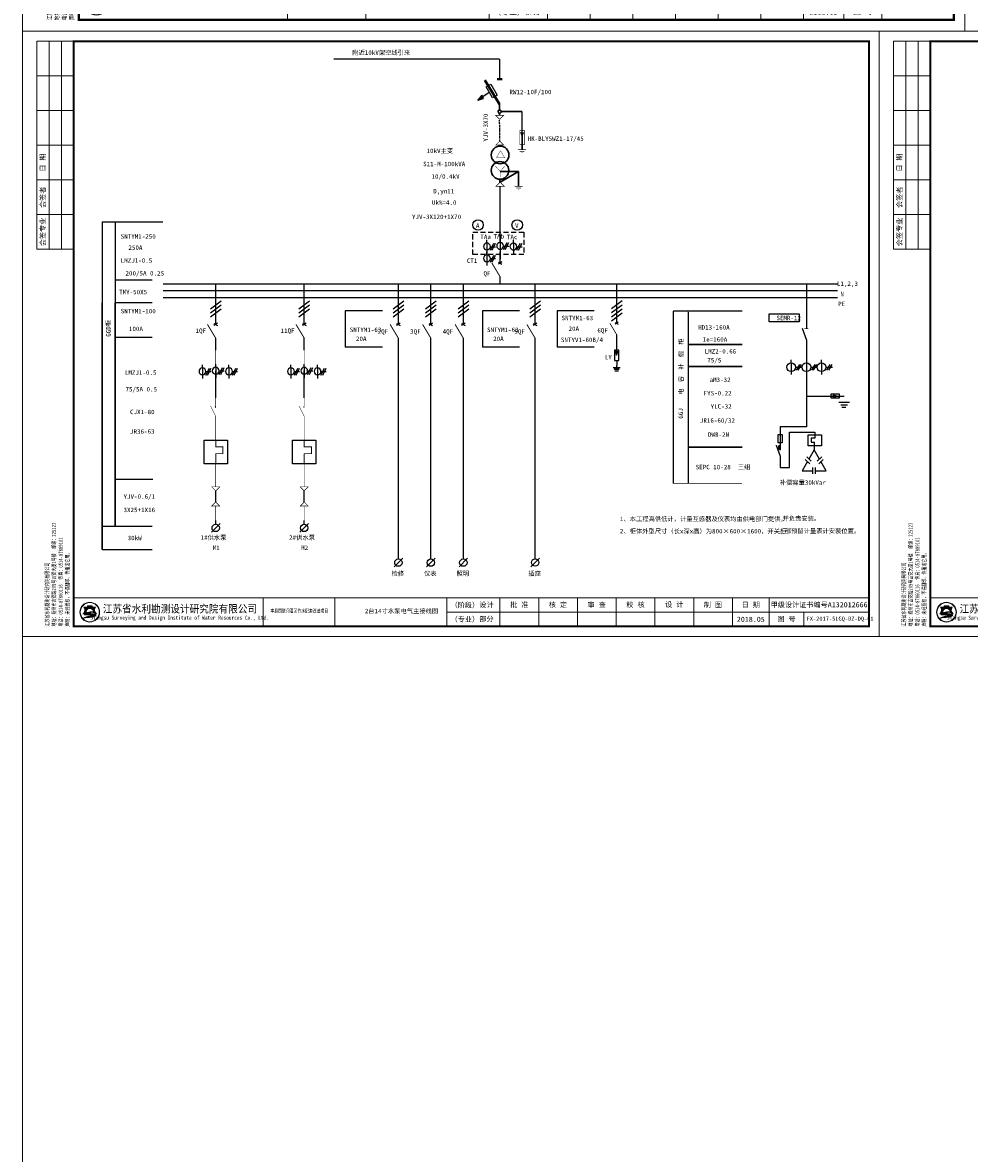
# Model space of a CAD drawing. Extents: x -27255 to 1448651, y 31034 to 8081248.
# Tile 352 of 580: x 583027 to 583491, y 3866305 to 3866860. Entities that reach past the tile are written whole.
import ezdxf
from ezdxf.enums import TextEntityAlignment as Align

# ---------------------------------------------------------------- set-up
doc = ezdxf.new("R2010")
doc.units = 0
for name, pattern in [('DASHED', [19.049999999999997, 12.7, -6.35]), ('DASHED2', [0.375, 0.25, -0.125]), ('常规', [20, 10, 0, 10])]:
    doc.linetypes.add(name, pattern=pattern)
doc.layers.get('0').update_dxf_attribs({"linetype": 'CONTINUOUS'})
for name, color, linetype, lineweight in [('0.13文字', 3, 'CONTINUOUS', 13), ('2', 61, 'CONTINUOUS', 30), ('图框', 7, 'CONTINUOUS', 20)]:
    doc.layers.add(name, color=color, linetype=linetype, lineweight=lineweight)
for name, color, linetype in [('DIM', 3, 'CONTINUOUS'), ('DQ', 3, 'CONTINUOUS'), ('WZ', 2, 'CONTINUOUS')]:
    doc.layers.add(name, color=color, linetype=linetype)
doc.styles.add('-仿宋_GB2312', font='FangSong_GB2312.ttf')
doc.styles.add('LYJFS', font='times.ttf', dxfattribs={"width": 0.7})
doc.styles.add('仿宋', font='FangSong_GB2312.ttf', dxfattribs={"width": 0.7})
doc.styles.add('宋体', font='FangSong_GB2312.ttf')

# ---------------------------------------------------------------- blocks, each defined once
blk = doc.blocks.new('d4trtg')
h = blk.add_hatch(color=152)
h.dxf.hatch_style = 1
h.paths.add_polyline_path([(654246.3193193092, 3899725.409078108, 1), (654149.4769673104, 3899725.409078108, 1)])
h.paths.add_polyline_path([(654244.689577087, 3899725.409078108, 1), (654151.1067095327, 3899725.409078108, 1)], flags=16)
h = blk.add_hatch(color=152)
h.dxf.hatch_style = 1
edge = h.paths.add_edge_path()
edge.add_arc((654216.7300615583, 3899701.144012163), 14.62686968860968, 43.31770961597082, 70.37003522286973)
edge.add_arc((654202.9245894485, 3899662.43781051), 55.72140833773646, 70.37003522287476, 84.52854590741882)
edge.add_arc((654197.052297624, 3899601.131590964), 117.3082280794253, 84.5285459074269, 95.17746754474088)
edge.add_arc((654198.4691254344, 3899704.113250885), 18.32576248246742, 111.7965680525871, 130.9174013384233, ccw=False)
edge.add_arc((654217.4394684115, 3899656.675769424), 69.41576698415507, 98.84274785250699, 111.79656805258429, ccw=False)
edge.add_arc((654228.1102754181, 3899588.085080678), 138.8315339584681, 95.21036804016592, 98.84274785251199, ccw=False)
edge.add_ellipse((654197.8981433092, 3899728.334977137), major_axis=(-17.7501498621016, 0), ratio=0.8776980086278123, start_angle=172.6538623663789, end_angle=176.9129867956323)
edge.add_arc((654213.8325542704, 3899624.955280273), 102.5563365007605, 88.99992913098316, 98.52267106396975)
edge.add_arc((654209.8965974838, 3899651.220285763), 75.99805588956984, 98.5226710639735, 116.8491039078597)
edge.add_arc((654181.1331357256, 3899708.041207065), 12.31168505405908, 116.8491039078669, 139.2900683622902)
edge.add_arc((654173.2830714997, 3899714.795695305), 1.955690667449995, 139.2900683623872, 263.050638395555)
edge.add_arc((654175.1158058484, 3899729.831970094), 17.10324739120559, 263.0506383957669, 272.136251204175)
edge.add_arc((654186.8001782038, 3899416.594006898), 296.3525647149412, 88.46268833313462, 92.13625120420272, ccw=False)
edge.add_arc((654193.3818121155, 3899661.833379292), 51.02489061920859, 68.07113774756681, 88.46268833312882, ccw=False)
edge.add_arc((654234.506227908, 3899496.08092722), 214.2253735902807, 95.91294384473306, 98.79521578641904)
edge.add_arc((654220.8241236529, 3899584.51078353), 124.7433113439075, 98.79521578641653, 117.8496747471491)
edge.add_arc((654806.2087627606, 3897318.850026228), 2461.597634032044, 104.7703900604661, 105.15790668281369, ccw=False)
edge.add_line((654178.6340996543, 3899699.104834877), (654170.5934602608, 3899695.844113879))
edge.add_arc((654384.3496151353, 3898723.49134639), 995.5709910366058, 100.90627282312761, 102.39834375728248, ccw=False)
edge.add_line((654195.9846486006, 3899701.080338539), (654189.8745459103, 3899699.193213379))
edge.add_arc((654166.7652083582, 3899985.305806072), 287.044347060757, 274.6177604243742, 279.6944367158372)
edge.add_arc((654207.3949546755, 3899747.472955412), 45.76599921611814, 279.694436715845, 287.6119267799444)
edge.add_arc((654216.243616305, 3899719.598572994), 16.52082853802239, 287.6119267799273, 311.5140981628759)
edge.add_arc((654225.3686800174, 3899709.289677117), 2.753471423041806, 311.5140981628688, 403.3177096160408)
edge = h.paths.add_edge_path()
edge.add_arc((654242.1391779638, 3899736.786777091), 20.67819482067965, 138.9741968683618, 204.1180883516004, ccw=False)
edge.add_line((654226.5392573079, 3899750.359920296), (654209.5567490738, 3899750.359920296))
edge.add_line((654209.5567490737, 3899750.359920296), (654209.5567490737, 3899756.23053299))
edge.add_line((654209.5567490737, 3899756.23053299), (654186.2395375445, 3899756.23053299))
edge.add_line((654186.2395375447, 3899756.23053299), (654186.2395375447, 3899750.359920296))
edge.add_line((654186.2395375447, 3899750.359920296), (654169.2570293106, 3899750.359920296))
edge.add_arc((654153.6571086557, 3899736.786777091), 20.67819482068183, -24.118088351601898, 41.0258031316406, ccw=False)
edge.add_arc((654138.2813983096, 3899743.670490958), 37.52449961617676, 314.34412131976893, 335.8819116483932, ccw=False)
edge.add_arc((654157.8406418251, 3899747.198545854), 31.08765203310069, 282.3877277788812, 290.1465811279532)
edge.add_arc((654127.1774852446, 3899830.778947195), 120.1152469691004, 290.1465811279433, 296.6495194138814)
edge.add_ellipse((654197.8981433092, 3899728.334977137), major_axis=(-17.7501498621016, 0), ratio=0.8776980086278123, start_angle=176.9129867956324, end_angle=378.37473811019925, ccw=False)
edge.add_ellipse((654197.8981433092, 3899728.334977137), major_axis=(-17.7501498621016, 0), ratio=0.8776980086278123, start_angle=172.653862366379, end_angle=176.9129867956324, ccw=False)
edge.add_ellipse((654197.8981433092, 3899728.334977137), major_axis=(-17.7501498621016, 0), ratio=0.8776980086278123, start_angle=161.6252618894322, end_angle=172.653862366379, ccw=False)
edge.add_arc((654268.6188013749, 3899830.778947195), 120.1152469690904, 243.3504805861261, 249.853418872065)
edge.add_arc((654237.9556447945, 3899747.198545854), 31.08765203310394, 249.8534188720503, 257.61227222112)
edge.add_arc((654257.5148883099, 3899743.670490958), 37.52449961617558, 204.1180883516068, 225.6558786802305, ccw=False)
at = {"lineweight": 0}
for p, q in [((653868.4004973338, 3899605.327936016), (653868.4004973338, 3902577.336202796)), ((653868.4004973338, 3902577.336202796), (658071.2404705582, 3902577.336202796)), ((658071.2404705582, 3902577.336202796), (658071.2404705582, 3899605.327936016)), ((658021.2066613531, 3899725.409078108), (655949.806960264, 3899725.409078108)), ((658071.2404705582, 3899605.327936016), (653868.4004973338, 3899605.327936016))]:
    blk.add_line(p, q, dxfattribs=at)
for p, q in [((654118.5695433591, 3902527.302393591), (653938.4478302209, 3902527.302393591)), ((653938.4478302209, 3902527.302393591), (653938.4478302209, 3901506.612685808)), ((653998.488401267, 3902527.302393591), (653998.488401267, 3901506.612685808)), ((654058.528972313, 3902527.302393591), (654058.528972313, 3901506.612685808)), ((654118.5695433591, 3902357.187442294), (653938.4478302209, 3902357.187442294)), ((654118.5695433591, 3902187.072490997), (653938.4478302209, 3902187.072490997)), ((654118.5695433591, 3902016.9575397), (653938.4478302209, 3902016.9575397)), ((654118.5695433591, 3901846.842588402), (653938.4478302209, 3901846.842588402)), ((654118.5695433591, 3901676.727637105), (653938.4478302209, 3901676.727637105)), ((654118.5695433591, 3901506.612685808), (653938.4478302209, 3901506.612685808)), ((655049.1983945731, 3899795.456410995), (655049.1983945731, 3899655.361745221)), ((655399.4350590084, 3899795.456410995), (655399.4350590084, 3899655.361745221)), ((655949.806960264, 3899795.456410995), (655949.806960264, 3899655.361745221)), ((656209.9827681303, 3899795.456410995), (656209.9827681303, 3899655.361745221)), ((656400.1112431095, 3899795.456410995), (656400.1112431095, 3899655.361745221)), ((656590.2397180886, 3899795.456410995), (656590.2397180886, 3899655.361745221)), ((656780.3681930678, 3899795.456410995), (656780.3681930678, 3899655.361745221)), ((656970.496668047, 3899795.456410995), (656970.496668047, 3899655.361745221)), ((657160.6251430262, 3899795.456410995), (657160.6251430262, 3899655.361745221)), ((657350.7536180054, 3899795.456410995), (657350.7536180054, 3899655.361745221)), ((657530.8753311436, 3899795.456410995), (657530.8753311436, 3899655.361745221)), ((657700.9902824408, 3899725.409078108), (657700.9902824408, 3899655.361745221))]:
    blk.add_line(p, q)
at = {"lineweight": 0, "const_width": 10.0067618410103}
blk.add_lwpolyline([(654118.5695433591, 3902527.302393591), (658021.2066613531, 3902527.302393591), (658021.2066613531, 3899655.361745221), (654118.5695433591, 3899655.361745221)], close=True, dxfattribs=at)
at = {"lineweight": 0, "const_width": 4.002704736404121}
blk.add_lwpolyline([(658021.2066613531, 3899795.456410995), (654118.5695433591, 3899795.456410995)], dxfattribs=at)
at = {"color": 152}
for points in [[(654215.6225359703, 3899727.495994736, 0.04157472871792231), (654198.6336295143, 3899726.379117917, 0.08013502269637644), (654175.5726574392, 3899719.025681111, 0.09823132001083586), (654171.8006163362, 3899716.071255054, 0.599439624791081), (654173.0464484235, 3899712.85437217, 0.03966424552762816), (654175.7533461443, 3899712.7406093, -0.01603031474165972), (654194.7507043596, 3899712.839904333, -0.08921046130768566), (654212.4373190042, 3899709.166529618, 0.01257694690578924), (654201.7504573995, 3899707.787257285, 0.08333285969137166), (654162.549863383, 3899694.805861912, -0.001690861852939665), (654178.6340996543, 3899699.104834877), (654170.5934602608, 3899695.844113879, -0.006510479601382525), (654195.9846486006, 3899701.080338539), (654189.8745459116, 3899699.193213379, 0.02215480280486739), (654215.101659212, 3899702.360502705, 0.03456031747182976), (654221.242295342, 3899703.852113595, 0.1046726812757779), (654227.1936927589, 3899707.227897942, 0.4234638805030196), (654227.3719977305, 3899711.178677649, 0.1185893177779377), (654221.6438736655, 3899714.920795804, 0.06185687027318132), (654208.2376153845, 3899717.905342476, 0.04649815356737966), (654186.4662944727, 3899717.961197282, -0.08362449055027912), (654191.6645458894, 3899721.128869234, -0.05658197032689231), (654206.7686614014, 3899725.266458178, -0.01585057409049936), (654215.5025964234, 3899726.342960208)], [(654181.0529832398, 3899723.423913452, -0.02838203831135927), (654168.5479460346, 3899718.013005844, -0.03386732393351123), (654164.5097554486, 3899716.834668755, 0.09425397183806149), (654172.5302050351, 3899728.337281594, 0.2921547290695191), (654169.2570293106, 3899750.359920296), (654186.2395375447, 3899750.359920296), (654186.2395375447, 3899756.23053299), (654209.5567490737, 3899756.23053299), (654209.5567490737, 3899750.359920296), (654226.5392573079, 3899750.359920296, 0.29215472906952), (654223.2660815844, 3899728.337281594, 0.09425397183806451), (654231.2865311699, 3899716.834668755, -0.03386732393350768), (654227.2483405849, 3899718.013005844, -0.02838203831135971), (654214.7433033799, 3899723.423913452)]]:
    blk.add_lwpolyline(points, format="xyb", dxfattribs=at)
for radius in [48.42117599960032, 46.79143377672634]:
    blk.add_circle((654197.8981433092, 3899725.409078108), radius, dxfattribs=at)
blk.add_arc((654217.4394684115, 3899656.675769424), 69.41576698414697, 98.8427478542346, 111.796568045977, dxfattribs=at)
for start_param, end_param in [(2.820892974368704, 6.603884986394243), (3.013378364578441, 3.087714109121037)]:
    blk.add_ellipse((654197.8981433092, 3899728.334977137), major_axis=(-17.7501498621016, 0), ratio=0.8776980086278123, start_param=start_param, end_param=end_param, dxfattribs=at)
at = {"style": '宋体'}
for s, height, width, p in [('江苏省水利勘测设计研究院有限公司', 37.52535690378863, 0.9, (654640.1952124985, 3899742.929376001)), ('Jiangsu Surveying and Design Institute of Water Resources Co., Ltd.', 20.0135236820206, 0.8, (654638.4727689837, 3899695.522921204)), ('丰县四联河灌区节水配套改造项目', 18.01217131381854, 0.75, (655225.535190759, 3899732.299860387))]:
    blk.add_text(s, height=height, dxfattribs=dict(at, width=width)).set_placement(p, align=Align.MIDDLE)
at = {"style": 'LYJFS'}
for s, p in [('（阶段）', (656038.2059940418, 3899760.432744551)), ('（专业）', (656038.2059940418, 3899690.385411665))]:
    blk.add_text(s, height=25.01690460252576, dxfattribs=at).set_placement(p, align=Align.MIDDLE_CENTER)
at = {"style": '仿宋'}
blk.add_text('2018.05', height=25.01690460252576, dxfattribs=at).set_placement((657440.8144745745, 3899690.385411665), align=Align.MIDDLE)
at = {"rotation": 90}
for s, insert, char_height, attachment_point, style in [('日 期', (653968.468115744, 3901931.900064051), 25.01690460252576, 5, '宋体'), ('会签者', (653968.468115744, 3901761.785112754), 25.01690460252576, 5, '宋体'), ('会签专业', (653968.468115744, 3901591.670161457), 25.01690460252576, 5, '宋体'), ('江苏省水利勘测设计研究院有限公司\\P地址：扬州市吉安路209号吉安大厦1号楼  邮编：225127\\P电话：0514-87860116  传真：0514-87889101\\P声明：未经授权，不得翻印、传播或它用。', (654101.5093347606, 3899654.544439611), 20.0135236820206, 7, '仿宋')]:
    blk.add_mtext(s, dxfattribs=dict(at, insert=insert, char_height=char_height, attachment_point=attachment_point, style=style))
at = {"char_height": 25.01690460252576, "attachment_point": 5, "style": '宋体'}
for s, insert in [('设计', (656143.9596908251, 3899760.432744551)), ('批 准', (656305.0470056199, 3899760.432744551)), ('核 定', (656494.550057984, 3899760.154778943)), ('审 查', (656684.609041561, 3899760.165426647)), ('校 核', (656875.0849735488, 3899760.865852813)), ('设 计', (657065.2829399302, 3899761.366681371)), ('制 图', (657254.8554836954, 3899760.211836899)), ('日 期', (657440.8144745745, 3899760.432744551)), ('甲级设计证书编号A132012666', (657776.0409962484, 3899760.432744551)), ('部分', (656143.9596908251, 3899690.385411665)), ('图 号', (657615.9328067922, 3899690.385411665))]:
    blk.add_mtext(s, dxfattribs=dict(at, insert=insert))
blk = doc.blocks.new('SYMB2_M_PWF59')
for p, q in [((2.062783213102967, 0.6563054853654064), (2.937216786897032, -0.6563054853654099)), ((2.142277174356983, -0.6563054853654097), (2.921317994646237, 0.6563054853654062))]:
    blk.add_line(p, q)
at = {"color": 7}
for p, q in [((2.5, -1.8e-15), (0, -1.2e-15)), ((10, -3.7e-15), (7.5, -3.1e-15))]:
    blk.add_line(p, q, dxfattribs=at)
at = {"const_width": 0.35}
blk.add_lwpolyline([(7.5, -3.1e-15), (2.5, -3.000000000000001)], dxfattribs=at)
blk = doc.blocks.new('SYMB2_M_PWF115')
for p, q in [((0, -2.36803407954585), (0, 0)), ((0, -7.36803407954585), (0, -10))]:
    blk.add_line(p, q)
blk.add_lwpolyline([(-2.5, -4.86803407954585, 0.9999999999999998), (2.5, -4.86803407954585, 0.9999999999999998), (-2.5, -4.86803407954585, 1)], format="xyb")
for points in [[(0, -2.36803407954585), (0, -7.36803407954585)], [(2.496489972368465, -5.011089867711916), (6.248590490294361, -5.023573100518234)], [(2.498590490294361, -7.523573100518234), (4.998590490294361, -2.523573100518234)], [(3.748590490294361, -7.523573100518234), (6.248590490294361, -2.523573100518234)]]:
    blk.add_lwpolyline(points)
blk = doc.blocks.new('SYMB1_S_7220301')
blk.add_hatch(color=256).paths.add_polyline_path([(-0.0335169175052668, -7.492250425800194), (0.7137011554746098, -5.025703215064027), (-0.748247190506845, -5.025703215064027)])
for p, q in [((-1.607693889e-07, -3.752284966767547), (-1.607693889e-07, 0)), ((0.7137011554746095, -5.025703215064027), (-0.7482471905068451, -5.025703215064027)), ((-0.7482471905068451, -5.025703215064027), (-0.033516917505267, -7.492250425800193)), ((-0.033516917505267, -7.492250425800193), (0.7137011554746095, -5.025703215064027))]:
    blk.add_line(p, q)
at = {"color": 7}
blk.add_lwpolyline([(-1.500000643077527, -11.22718653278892), (1.499999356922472, -11.22718677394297), (1.499999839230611, -3.752285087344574), (-1.500000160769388, -3.752284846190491)], close=True, dxfattribs=at)
for points in [[(-0.0172730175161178, -5.025703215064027), (-0.0172729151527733, -3.752284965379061)], [(-2.5, -16.25), (0, -16.25)], [(1.023146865e-07, -11.227186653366), (1.023146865e-07, -14.977186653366)], [(0, -16.25), (0, -15)], [(0, -16.25), (2.5, -16.25)], [(0, -17.5), (-1.875, -17.5), (0, -17.5)], [(-1.25, -18.75), (0, -18.75), (1.25, -18.75)], [(0, -17.5), (1.875, -17.5), (0, -17.5)]]:
    blk.add_lwpolyline(points)
blk = doc.blocks.new('SYMB2_S_PWF29')
at = {"xscale": 0.5, "yscale": 0.5, "zscale": 0.5}
blk.add_blockref('SYMB1_S_7220301', (-0.0048985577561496, 0.0063798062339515), dxfattribs=at)
blk = doc.blocks.new('SYMB2_S_PWF23')
for p, q in [((0, -1.299999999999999), (0, 0)), ((1.414213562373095, -1.085786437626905), (-1.414213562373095, -3.914213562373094))]:
    blk.add_line(p, q)
blk.add_circle((0, -2.5), 1.199999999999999)

msp = doc.modelspace()

# ---------------------------------------------------------------- hatches: boundary and pattern name
msp.add_hatch(color=7).paths.add_polyline_path([(583398.4853130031, 3866653.102545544, 0.7446128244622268), (583398.4853130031, 3866650.840738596)])
at = {"layer": '2'}
msp.add_hatch(color=7, dxfattribs=at).paths.add_polyline_path([(583272.9407202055, 3866806.550928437), (583270.8144702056, 3866806.550928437), (583271.8781056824, 3866804.340817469)])
at = {"layer": 'DIM'}
h = msp.add_hatch(dxfattribs=at)
h.set_pattern_fill('U', scale=0.0384, style=0, pattern_type=0)
h.set_pattern_definition([(0, (505952.2116875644, 3839979.547529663), (0, 0.0384), [])])
h.paths.add_polyline_path([(583252.9813786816, 3866823.343875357), (583252.1435102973, 3866824.802995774), (583250.1315407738, 3866822.429829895)])

# ---------------------------------------------------------------- linework, layer by layer
at = {"color": 7}
for p, q in [((583260.8794472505, 3866842.52739838), (583179.4693556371, 3866842.52739838)), ((583260.8794472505, 3866842.52739838), (583260.8794472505, 3866832.744796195)), ((583271.7718328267, 3866816.806159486), (583271.7718328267, 3866805.802502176)), ((583261.0616771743, 3866768.341257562), (583261.1328176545, 3866744.571391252)), ((583261.1328173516, 3866754.188476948), (583261.1328173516, 3866758.971086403)), ((583261.1328176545, 3866744.571391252), (583261.1328179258, 3866747.946391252)), ((583254.6339771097, 3866747.144139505), (583254.6339771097, 3866741.526513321)), ((583095.8291109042, 3866732.335843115), (583426.6843903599, 3866732.335844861)), ((583095.8291109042, 3866728.960843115), (583426.6843903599, 3866728.960844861)), ((583095.8291109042, 3866725.585843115), (583426.6843903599, 3866725.585844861)), ((583320.9674263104, 3866723.901662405), (583315.7216220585, 3866719.992807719)), ((583346.0851513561, 3866718.900762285), (583346.0695969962, 3866634.336691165)), ((583379.8318292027, 3866718.88923079), (583346.1086836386, 3866718.904800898)), ((583353.3520116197, 3866718.437164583), (583353.3520116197, 3866634.376683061)), ((583411.4662221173, 3866704.691620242), (583411.3679876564, 3866670.887945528)), ((583403.8995555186, 3866693.454245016), (583403.8995555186, 3866694.896712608)), ((583403.8995555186, 3866693.454245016), (583403.8995555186, 3866689.168292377)), ((583408.0288829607, 3866692.738478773), (583406.3808827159, 3866689.884058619)), ((583408.8764261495, 3866692.738478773), (583407.228425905, 3866689.884058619)), ((583415.487080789, 3866692.738478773), (583413.8390805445, 3866689.884058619)), ((583416.3346239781, 3866692.738478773), (583414.6866237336, 3866689.884058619)), ((583418.8159511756, 3866693.454245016), (583418.8159511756, 3866694.896712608)), ((583418.8159511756, 3866693.454245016), (583418.8159511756, 3866689.168292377)), ((583422.9452786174, 3866692.738478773), (583421.2972783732, 3866689.884058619)), ((583423.7928218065, 3866692.738478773), (583422.1448215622, 3866689.884058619)), ((583403.8995555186, 3866689.168292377), (583403.8995555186, 3866687.725824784)), ((583406.0425318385, 3866691.311268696), (583409.2147770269, 3866691.311268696)), ((583413.5007296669, 3866691.311268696), (583416.6729748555, 3866691.311268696)), ((583418.8159511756, 3866689.168292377), (583418.8159511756, 3866687.725824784)), ((583421.0475720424, 3866691.311268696), (583424.2198172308, 3866691.311268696)), ((583411.3679876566, 3866677.176222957), (583429.8756649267, 3866677.176222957)), ((583423.4974850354, 3866676.143665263), (583423.4974850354, 3866678.208780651)), ((583423.4974850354, 3866678.208780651), (583427.5254983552, 3866678.208780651)), ((583427.5254983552, 3866676.143665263), (583423.4974850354, 3866676.143665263)), ((583426.4384002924, 3866677.176222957), (583424.584583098, 3866677.65374178)), ((583424.584583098, 3866677.65374178), (583424.584583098, 3866676.698704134)), ((583424.584583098, 3866676.698704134), (583426.4384002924, 3866677.176222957)), ((583427.5254983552, 3866678.208780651), (583427.5254983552, 3866676.143665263)), ((583411.4140643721, 3866671.410001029), (583411.3679876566, 3866662.097233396)), ((583427.2781137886, 3866674.208957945), (583432.4732160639, 3866674.208957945)), ((583428.2132321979, 3866672.84778581), (583431.5380976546, 3866672.84778581)), ((583428.7154495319, 3866671.755832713), (583430.7934904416, 3866671.755832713)), ((583411.3679876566, 3866662.097233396), (583398.4853130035, 3866662.097233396)), ((583398.4853130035, 3866662.097233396), (583398.4853130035, 3866650.840738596)), ((583403.0070475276, 3866659.45366271), (583415.4631429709, 3866659.45366271)), ((583403.0070475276, 3866642.142539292), (583403.0070475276, 3866659.45366271)), ((583415.4631429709, 3866659.45366271), (583415.4631429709, 3866656.468986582)), ((583396.49084058, 3866653.165277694), (583398.4853130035, 3866647.685509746)), ((583397.4527553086, 3866658.303547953), (583399.5178706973, 3866658.303547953)), ((583397.4527553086, 3866654.275534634), (583397.4527553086, 3866658.303547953)), ((583399.5178706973, 3866654.275534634), (583397.4527553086, 3866654.275534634)), ((583399.5178706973, 3866658.303547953), (583399.5178706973, 3866654.275534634)), ((583412.1784877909, 3866658.089238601), (583418.7477981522, 3866658.089238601)), ((583412.1784877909, 3866652.802098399), (583412.1784877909, 3866658.089238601)), ((583413.7568279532, 3866656.468986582), (583413.7568279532, 3866654.592904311)), ((583415.4631429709, 3866656.468986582), (583413.7568279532, 3866656.468986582)), ((583413.7568279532, 3866654.592904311), (583415.2071969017, 3866654.592904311)), ((583415.2071969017, 3866654.592904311), (583415.2071969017, 3866650.755462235)), ((583418.7477981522, 3866658.089238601), (583418.7477981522, 3866652.802098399)), ((583398.4853130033, 3866647.685509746), (583398.4853130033, 3866642.142539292)), ((583418.7477981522, 3866652.802098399), (583412.1784877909, 3866652.802098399)), ((583415.2071969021, 3866650.755462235), (583412.6297248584, 3866646.291149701)), ((583417.7846689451, 3866646.291149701), (583415.2071969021, 3866650.755462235)), ((583398.4853130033, 3866642.142539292), (583403.0070475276, 3866642.142539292)), ((583411.8957133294, 3866645.019804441), (583409.3182412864, 3866640.555491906)), ((583413.0005019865, 3866643.915015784), (583410.7909246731, 3866646.124593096)), ((583413.7345135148, 3866645.186361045), (583411.5249362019, 3866647.395938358)), ((583414.4981962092, 3866638.993084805), (583414.4981962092, 3866642.117899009)), ((583415.9161975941, 3866638.993084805), (583415.9161975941, 3866642.117899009)), ((583416.6798802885, 3866645.186361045), (583418.8894576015, 3866647.395938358)), ((583417.4138918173, 3866643.915015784), (583419.6234691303, 3866646.124593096)), ((583421.0961525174, 3866640.555491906), (583418.5186804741, 3866645.019804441)), ((583409.3182412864, 3866640.555491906), (583414.4981962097, 3866640.555491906)), ((583415.9161975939, 3866640.555491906), (583421.0961525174, 3866640.555491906))]:
    msp.add_line(p, q, dxfattribs=at)
at = {"color": 7, "lineweight": 40}
for p, q in [((583260.8794472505, 3866820.382778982), (583253.6796689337, 3866832.303295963)), ((583259.6446825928, 3866832.744796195), (583262.0748847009, 3866832.744796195))]:
    msp.add_line(p, q, dxfattribs=at)
at = {"color": 7, "linetype": 'DASHED2', "lineweight": -2, "ltscale": 2}
msp.add_line((583260.9716839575, 3866802.358833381), (583260.8794472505, 3866813.005584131), dxfattribs=at)
at = {"color": 7, "linetype": 'DASHED', "lineweight": -2, "ltscale": 2}
for p, q in [((583261.0616771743, 3866780.201016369), (583261.0616771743, 3866768.341257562)), ((583121.5905858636, 3866625.148657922), (583121.5905858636, 3866630.661157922)), ((583165.016179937, 3866625.148658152), (583165.016179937, 3866630.661158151))]:
    msp.add_line(p, q, dxfattribs=at)
at = {"color": 7, "linetype": '常规'}
for p, q in [((583411.425035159, 3866732.335844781), (583411.4250352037, 3866710.271250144)), ((583409.373515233, 3866710.441285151), (583411.4662221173, 3866704.691620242))]:
    msp.add_line(p, q, dxfattribs=at)
for q in [(583072.2266021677, 3866636.421209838), (583090.7794924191, 3866636.421209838)]:
    msp.add_line((583072.2266021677, 3866636.421209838), q)
at = {"color": 7, "linetype": 'DASHED2', "ltscale": 10}
msp.add_lwpolyline([(583247.7466692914, 3866757.582021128), (583272.7689379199, 3866757.582021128), (583272.7689379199, 3866746.588346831), (583247.7466692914, 3866746.588346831)], close=True, dxfattribs=at)
at = {"color": 7, "linetype": '常规'}
for points, const_width in [([(583411.425035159, 3866732.335844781), (583411.4250352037, 3866710.378490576)], 0.3), ([(583409.373515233, 3866710.441285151), (583411.4662221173, 3866704.691620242)], 0.3), ([(583121.5905855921, 3866705.616806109), (583121.590585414, 3866676.270737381)], 0.24), ([(583165.0161796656, 3866705.616806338), (583165.0161794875, 3866676.27073761)], 0.24), ([(583411.4662221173, 3866704.691620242), (583411.3679876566, 3866662.097233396), (583398.4853130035, 3866662.097233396), (583398.4853130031, 3866650.840738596)], 0.3), ([(583121.5893127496, 3866683.611886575), (583121.5893127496, 3866671.449070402)], 0.24), ([(583165.014906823, 3866683.611886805), (583165.014906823, 3866671.449070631)], 0.24), ([(583121.5905853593, 3866667.270737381), (583119.0548612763, 3866672.342185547)], 0.24), ([(583165.0161794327, 3866667.27073761), (583162.4804553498, 3866672.342185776)], 0.24), ([(583121.5905853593, 3866667.270737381), (583121.5905852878, 3866655.486941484)], 0.24), ([(583165.0161794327, 3866667.27073761), (583165.0161793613, 3866655.486941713)], 0.24), ([(583398.4853130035, 3866647.685509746), (583398.4853130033, 3866642.142539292), (583403.0070475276, 3866642.142539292), (583403.0070475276, 3866659.45366271), (583415.4631429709, 3866659.45366271), (583415.4631429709, 3866656.468986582), (583413.7568279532, 3866656.468986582), (583413.7568279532, 3866654.592904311), (583415.2071969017, 3866654.592904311), (583415.2071969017, 3866650.755462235)], 0.3), ([(583398.4853130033, 3866647.685509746), (583396.49084058, 3866653.165277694)], 0.3), ([(583121.5905852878, 3866643.962611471), (583121.5905858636, 3866632.629907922)], 0.24), ([(583165.0161793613, 3866643.9626117), (583165.016179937, 3866632.629908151)], 0.24), ([(583121.5905859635, 3866630.661158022), (583121.5905860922, 3866625.148657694)], 0.24), ([(583165.0161800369, 3866630.661158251), (583165.0161801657, 3866625.148657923)], 0.24), ([(583121.5905861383, 3866623.179907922), (583121.5905863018, 3866616.187871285)], 0.24), ([(583165.0161802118, 3866623.179908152), (583165.016180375, 3866616.187871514)], 0.24)]:
    msp.add_lwpolyline(points, dxfattribs=dict(at, const_width=const_width))
at = {"color": 7, "linetype": 'DASHED', "lineweight": -2, "ltscale": 2}
msp.add_lwpolyline([(583393.1457994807, 3866717.5327185), (583407.7789570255, 3866717.5327185), (583407.7789570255, 3866713.554160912), (583393.1457994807, 3866713.554160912)], close=True, dxfattribs=at)
at = {"color": 7, "linetype": '常规', "const_width": 0.24}
for points in [[(583121.547085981, 3866672.128699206, 1.088613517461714), (583121.547085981, 3866671.524655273, 1.088613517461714)], [(583164.9726800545, 3866672.128699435, 1.088613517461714), (583164.9726800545, 3866671.524655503, 1.088613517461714)]]:
    msp.add_lwpolyline(points, format="xyb", dxfattribs=at)
at = {"color": 7, "lineweight": 25}
for points in [[(583115.8813477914, 3866655.486941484), (583127.2998227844, 3866655.486941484), (583127.2998227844, 3866643.962611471), (583115.8813477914, 3866643.962611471)], [(583159.3069418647, 3866655.486941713), (583170.7254168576, 3866655.486941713), (583170.7254168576, 3866643.9626117), (583159.3069418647, 3866643.9626117)]]:
    msp.add_lwpolyline(points, close=True, dxfattribs=at)
at = {"color": 7, "lineweight": 25, "const_width": 0.4800000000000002}
for points in [[(583121.5905852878, 3866655.486941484), (583121.5905852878, 3866652.279061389), (583125.0994922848, 3866652.279061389), (583125.0994922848, 3866648.917667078), (583121.4868357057, 3866648.917667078), (583121.4868357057, 3866648.917667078)], [(583165.0161793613, 3866655.486941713), (583165.0161793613, 3866652.279061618), (583168.5250863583, 3866652.279061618), (583168.5250863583, 3866648.917667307), (583164.9124297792, 3866648.917667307), (583164.9124297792, 3866648.917667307)], [(583121.5905852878, 3866648.917667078), (583121.5905852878, 3866643.962611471)], [(583165.0161793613, 3866648.917667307), (583165.0161793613, 3866643.9626117)]]:
    msp.add_lwpolyline(points, dxfattribs=at)
at = {"color": 7, "const_width": 0.315}
for points in [[(583119.6218358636, 3866632.629907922), (583123.5593358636, 3866632.629907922), (583121.5905858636, 3866630.661157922)], [(583163.047429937, 3866632.629908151), (583166.984929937, 3866632.629908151), (583165.016179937, 3866630.661158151)], [(583119.6218358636, 3866623.179907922), (583123.5593358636, 3866623.179907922), (583121.5905858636, 3866625.148657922)], [(583163.047429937, 3866623.179908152), (583166.984929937, 3866623.179908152), (583165.016179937, 3866625.148658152)]]:
    msp.add_lwpolyline(points, close=True, dxfattribs=at)
at = {"color": 7}
for centre, radius in [((583250.3179496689, 3866761.155292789), 2.568163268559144), ((583269.4942713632, 3866761.155292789), 2.568163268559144), ((583403.8995555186, 3866691.311268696), 2.142976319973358), ((583411.357753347, 3866691.311268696), 2.142976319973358), ((583418.8159511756, 3866691.311268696), 2.142976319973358)]:
    msp.add_circle(centre, radius, dxfattribs=at)
msp.add_arc((583398.8236606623, 3866651.97164207), 1.180432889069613, 106.6563153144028, 253.3436846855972, dxfattribs=at)
at = {"layer": '0.13文字', "lineweight": 13}
msp.add_line((583026.8697264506, 3871338.129037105), (583026.8697264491, 3855111.179997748), dxfattribs=at)
at = {"layer": '2', "color": 7}
for p, q in [((583260.8794472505, 3866820.382778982), (583260.8794472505, 3866817.58580837)), ((583260.8794472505, 3866820.382778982), (583260.8794472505, 3866817.58580837)), ((583260.8794472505, 3866820.382778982), (583260.8794472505, 3866817.58580837)), ((583260.8794472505, 3866816.01080837), (583260.8794472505, 3866815.061617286)), ((583260.8794472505, 3866816.01080837), (583260.8794472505, 3866814.974334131)), ((583261.6669472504, 3866816.806159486), (583271.7718328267, 3866816.806159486)), ((583260.9518305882, 3866799.852577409), (583260.9518305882, 3866800.390083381)), ((583261.0616771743, 3866783.610598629), (583261.0616771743, 3866782.129918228)), ((583065.8497133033, 3866722.961622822), (583065.8497133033, 3866601.850284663)), ((583072.2266021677, 3866722.961622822), (583072.2266021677, 3866613.378452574)), ((583379.8318292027, 3866702.413335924), (583353.3520116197, 3866702.413335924)), ((583379.8318292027, 3866691.755458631), (583353.3520116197, 3866691.755458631)), ((583379.8318292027, 3866652.113888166), (583353.3520116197, 3866652.113888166))]:
    msp.add_line(p, q, dxfattribs=at)
at = {"layer": '2', "color": 7, "linetype": 'DASHED', "ltscale": 60}
for p, q in [((583271.8770847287, 3866805.460762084), (583271.8770847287, 3866798.137921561)), ((583270.2112772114, 3866787.472916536), (583261.101525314, 3866782.169766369)), ((583261.1230804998, 3866787.472916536), (583270.2112772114, 3866787.472916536)), ((583270.2112772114, 3866787.472916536), (583270.2112772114, 3866780.150076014))]:
    msp.add_line(p, q, dxfattribs=at)
at = {"layer": '2', "color": 7}
for points, const_width in [([(583258.9106972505, 3866814.974334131), (583262.8481972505, 3866814.974334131), (583260.8794472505, 3866813.005584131)], 0.315), ([(583272.9402097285, 3866800.568483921), (583270.8139597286, 3866800.568483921), (583270.8139597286, 3866807.655983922), (583272.9402097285, 3866807.655983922)], 0.2835000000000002), ([(583259.0029339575, 3866800.390083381), (583262.9404339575, 3866800.390083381), (583260.9716839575, 3866802.358833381)], 0.315), ([(583259.132775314, 3866780.201016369), (583263.070275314, 3866780.201016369), (583261.101525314, 3866782.169766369)], 0.315)]:
    msp.add_lwpolyline(points, close=True, dxfattribs=dict(at, const_width=const_width))
at = {"layer": '2', "color": 7, "ltscale": 4}
for points, const_width in [([(583261.3247197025, 3866797.644812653), (583259.2588972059, 3866794.051994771)], 0.1800000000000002), ([(583261.3247197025, 3866797.644812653), (583263.3905421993, 3866794.051994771)], 0.18), ([(583259.2588972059, 3866794.051994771), (583263.3905421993, 3866794.051994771)], 0.18), ([(583261.1230804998, 3866787.472916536), (583258.7996348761, 3866790.041550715)], 0.1800000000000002), ([(583261.1230804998, 3866787.472916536), (583263.4465261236, 3866790.041550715)], 0.1800000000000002), ([(583261.1230804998, 3866787.472916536), (583261.1230804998, 3866784.718102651)], 0.1800000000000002)]:
    msp.add_lwpolyline(points, dxfattribs=dict(at, const_width=const_width))
at = {"layer": '2', "color": 7}
for points, const_width in [([(583269.9083347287, 3866798.137921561), (583273.8458347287, 3866798.137921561)], 0.315), ([(583270.6958347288, 3866797.350421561), (583273.0583347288, 3866797.350421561)], 0.315), ([(583271.4833347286, 3866796.562921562), (583272.2708347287, 3866796.562921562)], 0.315), ([(583268.2425272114, 3866780.150076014), (583272.1800272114, 3866780.150076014)], 0.315), ([(583269.0300272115, 3866779.362576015), (583271.3925272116, 3866779.362576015)], 0.315), ([(583269.8175272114, 3866778.575076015), (583270.6050272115, 3866778.575076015)], 0.315), ([(583379.8318292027, 3866718.88923079), (583346.0851513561, 3866718.900762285), (583346.0695969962, 3866634.336691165), (583379.8318292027, 3866634.336691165)], 0.315), ([(583353.3520116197, 3866634.376683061), (583353.3520116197, 3866718.900269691)], 0.315), ([(583411.4250352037, 3866710.271250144), (583410.3436532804, 3866710.29073656), (583412.2966246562, 3866710.271250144)], 0.27)]:
    msp.add_lwpolyline(points, dxfattribs=dict(at, const_width=const_width))
for centre, radius in [((583260.8794472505, 3866816.79830837), 0.7875000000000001), ((583261.1230804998, 3866795.524714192), 4.331250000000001), ((583261.0616771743, 3866787.941848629), 4.331250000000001)]:
    msp.add_circle(centre, radius, dxfattribs=at)
at = {"layer": 'DIM', "color": 7}
for p, q in [((583255.8023046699, 3866826.210486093), (583250.1315407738, 3866822.429829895)), ((583252.1435102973, 3866824.802995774), (583250.1315407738, 3866822.429829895)), ((583250.1315407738, 3866822.429829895), (583252.9813786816, 3866823.343875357)), ((583252.9813786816, 3866823.343875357), (583252.1435102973, 3866824.802995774))]:
    msp.add_line(p, q, dxfattribs=at)
msp.add_lwpolyline([(583259.6425952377, 3866824.857037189), (583257.3457768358, 3866823.53300397), (583254.2588325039, 3866828.887968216), (583256.5556509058, 3866830.212001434)], close=True, dxfattribs=at)
at = {"layer": 'DQ', "color": 7}
for p, q in [((583065.8497133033, 3866762.76875102), (583095.6504878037, 3866762.76875102)), ((583072.2266021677, 3866734.249207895), (583090.4392326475, 3866734.249207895)), ((583072.2266021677, 3866734.249207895), (583090.4392326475, 3866734.249207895)), ((583121.5905864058, 3866715.741806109), (583121.5905864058, 3866732.335843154)), ((583165.0161804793, 3866715.741806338), (583165.0161804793, 3866732.335843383)), ((583211.1955237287, 3866715.741805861), (583211.1955237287, 3866732.335842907)), ((583227.135419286, 3866715.741803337), (583227.135419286, 3866732.335840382)), ((583243.0753148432, 3866715.7418059), (583243.0753148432, 3866732.335842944)), ((583278.2925487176, 3866715.741808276), (583278.2925487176, 3866732.335845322)), ((583318.3145071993, 3866715.738572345), (583318.3145071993, 3866732.335845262)), ((583090.4257635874, 3866722.961622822), (583072.2266021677, 3866722.961622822)), ((583124.2435055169, 3866723.821507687), (583118.997701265, 3866719.912653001)), ((583124.2435055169, 3866721.794109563), (583118.997701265, 3866717.885254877)), ((583124.2435055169, 3866719.792013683), (583118.997701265, 3866715.883158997)), ((583167.6690995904, 3866723.821507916), (583162.4232953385, 3866719.912653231)), ((583167.6690995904, 3866721.794109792), (583162.4232953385, 3866717.885255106)), ((583167.6690995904, 3866719.792013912), (583162.4232953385, 3866715.883159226)), ((583213.8484428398, 3866723.821507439), (583208.6026385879, 3866719.912652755)), ((583213.8484428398, 3866721.794109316), (583208.6026385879, 3866717.885254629)), ((583213.8484428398, 3866719.792013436), (583208.6026385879, 3866715.88315875)), ((583229.7883383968, 3866723.821504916), (583224.542534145, 3866719.91265023)), ((583229.7883383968, 3866721.794106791), (583224.542534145, 3866717.885252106)), ((583229.7883383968, 3866719.792010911), (583224.542534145, 3866715.883156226)), ((583245.728233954, 3866723.821507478), (583240.4824297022, 3866719.912652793)), ((583245.728233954, 3866721.794109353), (583240.4824297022, 3866717.885254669)), ((583245.728233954, 3866719.792013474), (583240.4824297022, 3866715.883158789)), ((583280.9454678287, 3866723.821509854), (583275.6996635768, 3866719.91265517)), ((583280.9454678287, 3866721.794111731), (583275.6996635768, 3866717.885257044)), ((583280.9454678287, 3866719.792015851), (583275.6996635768, 3866715.883161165)), ((583320.9674263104, 3866721.874264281), (583315.7216220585, 3866717.965409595)), ((583320.9674263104, 3866719.846866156), (583315.7216220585, 3866715.938011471)), ((583203.3565436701, 3866718.944734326), (583185.1573822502, 3866718.944734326)), ((583185.1573822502, 3866718.944734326), (583185.1573822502, 3866701.235865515)), ((583252.4765809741, 3866718.944734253), (583252.4765809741, 3866701.235865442)), ((583270.6757423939, 3866718.944734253), (583252.4765809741, 3866718.944734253)), ((583289.0560906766, 3866718.944734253), (583289.0560906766, 3866701.235865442)), ((583307.2552520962, 3866718.944734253), (583289.0560906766, 3866718.944734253)), ((583320.9674263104, 3866717.844770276), (583315.7216220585, 3866713.935915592)), ((583072.2266021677, 3866706.122857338), (583090.4257635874, 3866706.122857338)), ((583318.3078940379, 3866702.250421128), (583318.3078940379, 3866705.542558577)), ((583121.5905854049, 3866699.726143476), (583121.5905853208, 3866702.56230191)), ((583121.5905854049, 3866699.726143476), (583121.5905853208, 3866702.56230191)), ((583165.0161794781, 3866699.726143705), (583165.0161793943, 3866702.562302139)), ((583165.0161794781, 3866699.726143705), (583165.0161793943, 3866702.562302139)), ((583203.3565436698, 3866701.235865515), (583185.1573822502, 3866701.235865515)), ((583211.1955227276, 3866699.726143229), (583211.1955226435, 3866702.562301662)), ((583211.1955236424, 3866599.177255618), (583211.1955236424, 3866699.726143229)), ((583227.135418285, 3866699.726140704), (583227.1354182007, 3866702.562299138)), ((583227.1354191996, 3866599.177253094), (583227.1354191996, 3866699.726140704)), ((583243.075313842, 3866699.726143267), (583243.075313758, 3866702.5623017)), ((583243.0753147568, 3866599.177255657), (583243.0753147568, 3866699.726143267)), ((583270.6757423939, 3866701.235865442), (583252.4765809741, 3866701.235865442)), ((583278.2925487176, 3866676.054046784), (583278.2925476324, 3866702.562304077)), ((583307.2552520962, 3866701.235865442), (583289.0560906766, 3866701.235865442)), ((583121.5905856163, 3866676.270737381), (583121.5905845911, 3866689.601143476)), ((583165.0161796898, 3866676.27073761), (583165.0161786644, 3866689.601143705)), ((583278.2925487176, 3866599.276088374), (583278.2925487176, 3866676.054046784)), ((583065.8497133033, 3866613.378452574), (583090.4257635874, 3866613.378452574)), ((583065.8497133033, 3866601.850284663), (583090.4257635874, 3866601.850284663))]:
    msp.add_line(p, q, dxfattribs=at)
at = {"layer": 'WZ', "color": 7}
for p, q in [((583065.8497133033, 3866762.76875102), (583065.8497133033, 3866722.961622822)), ((583072.2266021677, 3866762.76875102), (583072.2266021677, 3866722.961622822)), ((583065.8497133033, 3866722.961622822), (583065.8497133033, 3866715.032801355)), ((583072.2266021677, 3866722.961622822), (583072.2266021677, 3866715.032801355))]:
    msp.add_line(p, q, dxfattribs=at)

# ---------------------------------------------------------------- block references
at = {"color": 7, "xscale": 0.6749999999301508, "yscale": 0.6750000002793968, "zscale": 0.6749999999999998}
for p in [(583254.6339771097, 3866753.894139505), (583261.1328173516, 3866754.188476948), (583267.6556490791, 3866753.86567076), (583254.6339771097, 3866748.032428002), (583115.091744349, 3866692.592729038), (583121.5905845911, 3866692.88706648), (583128.1134163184, 3866692.564260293), (583158.5173384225, 3866692.592729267), (583165.0161786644, 3866692.887066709), (583171.5390103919, 3866692.564260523)]:
    msp.add_blockref('SYMB2_M_PWF115', p, dxfattribs=at)
at = {"color": 7, "xscale": 1.349999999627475, "yscale": 1.349999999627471, "zscale": 1.35, "rotation": 269.999995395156}
msp.add_blockref('SYMB2_M_PWF59', (583261.1328179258, 3866745.835844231), dxfattribs=at)
at = {"layer": 'DQ', "color": 7}
for p, xscale, yscale, zscale, rotation in [((583121.5905864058, 3866715.741806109), 1.349999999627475, 1.349999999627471, 1.35, 269.999995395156), ((583165.0161804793, 3866715.741806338), 1.349999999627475, 1.349999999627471, 1.35, 269.999995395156), ((583211.1955237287, 3866715.741805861), 1.349999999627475, 1.349999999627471, 1.35, 269.999995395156), ((583227.135419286, 3866715.741803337), 1.349999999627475, 1.349999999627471, 1.35, 269.999995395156), ((583243.0753148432, 3866715.7418059), 1.349999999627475, 1.349999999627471, 1.35, 269.999995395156), ((583278.2925487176, 3866715.741808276), 1.349999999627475, 1.349999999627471, 1.35, 269.999995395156), ((583318.3145071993, 3866715.738572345), 1.125000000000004, 1.125, 1.125, 269.9999953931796)]:
    msp.add_blockref('SYMB2_M_PWF59', p, dxfattribs=dict(at, xscale=xscale, yscale=yscale, zscale=zscale, rotation=rotation))
for name, p, xscale, yscale, zscale in [('SYMB2_S_PWF29', (583318.3145071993, 3866702.241808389), 1.350000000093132, 1.349999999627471, 1.35), ('SYMB2_S_PWF23', (583121.5905863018, 3866616.187871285), 1.5, 1.5, 1.5), ('SYMB2_S_PWF23', (583165.016180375, 3866616.187871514), 1.5, 1.5, 1.5), ('SYMB2_S_PWF23', (583211.1955236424, 3866599.177255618), 1.5, 1.5, 1.5), ('SYMB2_S_PWF23', (583227.1354191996, 3866599.177253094), 1.5, 1.5, 1.5), ('SYMB2_S_PWF23', (583243.0753147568, 3866599.177255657), 1.5, 1.5, 1.5), ('SYMB2_S_PWF23', (583278.2925487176, 3866599.276088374), 1.5, 1.5, 1.5)]:
    msp.add_blockref(name, p, dxfattribs=dict(at, xscale=xscale, yscale=yscale, zscale=zscale))
at = {"layer": '图框'}
for p, xscale, yscale, zscale in [((511101.3456913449, 3437899.726834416), 0.1099999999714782, 0.1100000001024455, 0.11), ((517640.0296919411, 3476598.57932314), 0.09999999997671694, 0.1000000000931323, 0.1), ((518060.3136891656, 3476598.57932314), 0.09999999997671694, 0.1000000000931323, 0.1)]:
    msp.add_blockref('d4trtg', p, dxfattribs=dict(at, xscale=xscale, yscale=yscale, zscale=zscale))

# ---------------------------------------------------------------- texts
at = {"color": 7, "style": '-仿宋_GB2312'}
msp.add_text('YJV-3X70', height=2.2, rotation=90, dxfattribs=at).set_placement((583255.1173838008, 3866808.98126509), align=Align.CENTER)
for s, p in [('A', (583249.269575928, 3866759.726170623)), ('V', (583268.4458976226, 3866759.726170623))]:
    msp.add_text(s, height=2.2, dxfattribs=at).set_placement(p)
at = {"color": 7, "char_height": 2.2, "width": 2.2, "attachment_point": 6, "style": '-仿宋_GB2312'}
for s, insert in [('TAa', (583256.6016290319, 3866755.300188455)), ('TAb', (583263.1004692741, 3866755.594525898)), ('TAc', (583269.6233010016, 3866755.271719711)), ('{\\fSimSun|b0|i0|c134|p2;CT1}', (583249.9821626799, 3866743.603524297)), ('QF', (583256.4078167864, 3866737.099551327))]:
    msp.add_mtext(s, dxfattribs=dict(at, insert=insert))
at = {"layer": '0.13文字', "linetype": 'Continuous', "lineweight": 13, "attachment_point": 1, "style": 'LYJFS'}
for s, insert, char_height, width in [('{\\fFangSong_GB2312|b0|i0|c134|p49;\\W1;               2台14寸水泵电气主接线图}', (583168.9355030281, 3866572.788630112), 2.2, 66.66109248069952), ('{\\fFangSong_GB2312|b0|i0|c134|p49;\\W1;FX-2017-SLGQ-BZ-DQ-01}', (583411.4792707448, 3866568.965204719), 2, 41.66318280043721)]:
    msp.add_mtext(s, dxfattribs=dict(at, insert=insert, char_height=char_height, width=width))
at = {"layer": '2', "color": 7, "style": '-仿宋_GB2312'}
for s, p in [('电\u3000容\u3000补\u3000偿\u3000柜', (583350.9424567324, 3866677.798132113)), ('GGJ', (583350.869211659, 3866666.060080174))]:
    msp.add_text(s, height=2.2, rotation=90, dxfattribs=at).set_placement(p)
at = {"layer": 'DQ', "color": 7, "style": '-仿宋_GB2312'}
for s, p in [('附近10kV架空线引来', (583202.800264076, 3866844.664654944)), ('RW12-10F/100', (583276.0073401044, 3866825.334348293)), ('HK-BLY5WZ1-17/45', (583288.3686075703, 3866802.439246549)), ('10/0.4kV', (583234.3542070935, 3866783.89318114)), ('HD13-160A', (583365.9963077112, 3866709.819449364)), ('Ie=160A', (583366.514952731, 3866703.868433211)), ('补偿容量30kVar', (583409.6296246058, 3866633.655995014))]:
    msp.add_text(s, height=2.2, dxfattribs=at).set_placement(p, align=Align.CENTER)
for s, p in [('10kV主变 ', (583225.019730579, 3866796.462338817)), ('L1,2,3', (583426.3396486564, 3866731.252709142)), ('TMY-50X5   ', (583074.1936035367, 3866727.148027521)), ('N', (583428.0608255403, 3866726.178786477)), ('PE', (583426.9631859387, 3866721.312332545)), ('SNTYM1-63', (583291.267243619, 3866714.392978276)), ('SEMR-12', (583396.678925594, 3866714.419356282)), ('SNTYM1-63', (583187.3685351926, 3866708.61504441)), ('2QF', (583201.0413334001, 3866707.751265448)), ('3QF', (583216.9812289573, 3866707.751262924)), ('4QF', (583232.9211245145, 3866707.751265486)), ('SNTYM1-63', (583254.6877339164, 3866708.615044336)), ('5QF', (583268.1383583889, 3866707.751267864)), ('20A', (583294.6836564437, 3866709.160066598)), ('6QF', (583308.8353169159, 3866708.310531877)), ('20A', (583190.3913938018, 3866704.231697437)), ('20A', (583257.7105925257, 3866704.231697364)), ('SNTYV1-60B/4', (583290.9415053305, 3866703.688785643)), ('LMZ2-0.66', (583361.4748001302, 3866698.063938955)), ('75/5', (583362.7552136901, 3866693.662142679)), ('aM3-32', (583363.870242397, 3866684.092345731)), ('FYS-0.22', (583360.9348841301, 3866677.50352544)), ('YLC-32', (583364.4063431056, 3866670.99004493)), ('JR16-60/32', (583359.1117494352, 3866664.083559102)), ('DWB-2N', (583363.1013792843, 3866657.182308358)), ('SEPC 10-28  三组', (583357.0673127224, 3866641.2452425)), ('1、本工程高供低计，计量互感器及仪表均由供电部门提供，', (583319.9160911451, 3866615.788868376)), ('并负责安装。', (583399.6826993, 3866616.004822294)), ('1#供水泵', (583114.1828620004, 3866606.647477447)), ('2#供水泵', (583157.6084560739, 3866606.647477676)), ('2、柜体外型尺寸（长x深x高）为800×600×1600，开关柜', (583319.8777082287, 3866609.761309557)), ('上部预留计量表计安装位置。', (583397.7100807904, 3866609.889103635)), ('M1', (583120.0863755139, 3866601.647477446)), ('M2', (583163.5119695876, 3866601.647477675)), ('检修', (583207.8523939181, 3866589.006716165)), ('仪表', (583223.7922894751, 3866589.00671364)), ('照明', (583239.7321850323, 3866589.006716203)), ('插座', (583274.9494190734, 3866589.006716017))]:
    msp.add_text(s, height=2.2, dxfattribs=at).set_placement(p)
at = {"layer": 'DQ', "color": 2, "style": '-仿宋_GB2312'}
for s, p in [('S11-M-100kVA', (583233.6776603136, 3866790.008414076)), ('D,yn11', (583233.4660933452, 3866776.634997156)), ('YJV-3X120+1X70', (583229.9336870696, 3866764.085904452))]:
    msp.add_text(s, height=2.2, dxfattribs=at).set_placement(p, align=Align.CENTER)
for s, p in [('Uk%=4.0', (583227.6638521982, 3866771.071351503)), ('SNTYM1-250', (583074.9905433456, 3866754.418345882)), ('250A', (583078.7691166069, 3866748.939162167)), ('LMZJ1-0.5', (583074.9905433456, 3866742.635307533)), ('200/5A 0.2S', (583077.3288186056, 3866736.360354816)), ('SNTYM1-100', (583074.9905433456, 3866717.776542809)), ('100A', (583079.0162963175, 3866709.11627163)), ('LMZJ1-0.5', (583077.0397560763, 3866687.613829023)), ('75/5A 0.5', (583077.3288186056, 3866679.437243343)), ('CJX1-80', (583079.5617047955, 3866668.30221813)), ('JR36-63', (583079.5617047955, 3866658.697854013)), ('YJV-0.6/1  ', (583076.3610570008, 3866626.782387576)), ('3X25+1X16', (583076.3610570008, 3866620.210963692)), ('30kW', (583078.3688408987, 3866606.453306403))]:
    msp.add_text(s, height=2.2, dxfattribs=at).set_placement(p)
at = {"layer": 'DQ', "color": 7, "style": '-仿宋_GB2312'}
msp.add_text('GGD柜', height=2.2, rotation=90, dxfattribs=at).set_placement((583070.0080760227, 3866706.2765062))
at = {"layer": 'DQ', "color": 7, "char_height": 2.2, "width": 2.2, "attachment_point": 6, "style": '-仿宋_GB2312'}
for s, insert in [('1QF', (583116.8655852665, 3866708.991806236)), ('11QF', (583160.29117934, 3866708.991806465)), ('LY', (583315.9453941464, 3866696.255489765))]:
    msp.add_mtext(s, dxfattribs=dict(at, insert=insert))

doc.saveas('drawing.dxf')
